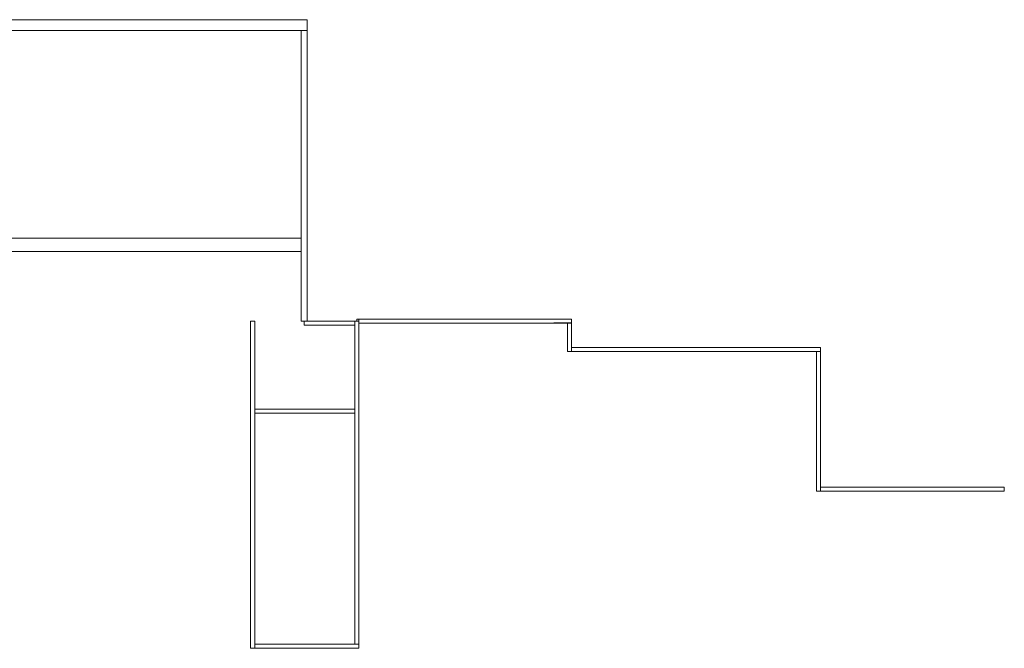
# Model space of a CAD drawing. Header units: millimetres. Extents: x 4476663 to 4477054, y -30323851 to -30323414.
# Tile 260 of 262: x 4476963 to 4477036, y -30323525 to -30323478. Entities that reach past the tile are written whole.
import ezdxf

# ---------------------------------------------------------------- set-up
doc = ezdxf.new("R2010")
doc.units = ezdxf.units.MM
doc.layers.add('IFC-Parede padrão-Contorno', color=44, linetype='Continuous', lineweight=5)
doc.layers.add('IFC-Parede-Contorno', color=42, linetype='Continuous', lineweight=5)

msp = doc.modelspace()

# ---------------------------------------------------------------- linework, layer by layer
at = {"layer": 'IFC-Parede padrão-Contorno', "color": 8, "lineweight": 5}
for p, q in [((4476894.735, -30323477.94), (4476966.339, -30323477.94)), ((4476966.339, -30323477.94), (4476984.398, -30323477.94)), ((4476984.398, -30323478.579), (4476984.398, -30323477.94)), ((4476984.398, -30323478.74), (4476984.398, -30323478.579)), ((4476912.793, -30323478.74), (4476984.398, -30323478.74)), ((4476983.958, -30323484.516), (4476983.958, -30323478.74)), ((4476984.398, -30323494.599), (4476984.398, -30323478.74)), ((4476983.958, -30323500.375), (4476983.958, -30323484.516)), ((4476921.883, -30323494.194), (4476967.4, -30323494.194)), ((4476967.4, -30323494.194), (4476983.702, -30323494.194)), ((4476983.702, -30323494.194), (4476983.958, -30323494.194)), ((4476984.398, -30323500.375), (4476984.398, -30323494.599)), ((4476940.593, -30323495.194), (4476983.958, -30323495.194)), ((4476980.198, -30323500.375), (4476980.423, -30323500.375)), ((4476980.198, -30323506.418), (4476980.198, -30323500.375)), ((4476980.423, -30323500.375), (4476980.498, -30323500.375)), ((4476980.498, -30323518.682), (4476980.498, -30323500.375)), ((4476983.958, -30323500.375), (4476984.075, -30323500.375)), ((4476984.075, -30323500.375), (4476984.398, -30323500.375)), ((4476987.948, -30323500.375), (4476988.232, -30323500.375)), ((4476987.948, -30323501.635), (4476987.948, -30323500.375)), ((4476988.232, -30323500.375), (4476988.248, -30323500.375)), ((4476988.248, -30323523.165), (4476988.248, -30323500.375)), ((4477003.798, -30323502.395), (4477003.798, -30323500.525)), ((4477004.098, -30323500.77), (4477004.098, -30323500.525)), ((4477004.098, -30323502.64), (4477004.098, -30323500.77)), ((4476987.948, -30323524.425), (4476987.948, -30323501.635)), ((4477003.798, -30323502.64), (4477003.798, -30323502.395)), ((4477003.798, -30323502.64), (4477004.063, -30323502.64)), ((4477004.063, -30323502.64), (4477004.098, -30323502.64)), ((4477004.098, -30323502.34), (4477006.246, -30323502.34)), ((4477004.098, -30323502.64), (4477020.476, -30323502.64)), ((4477006.246, -30323502.34), (4477022.624, -30323502.34)), ((4477020.476, -30323502.64), (4477022.624, -30323502.64)), ((4477022.324, -30323513.04), (4477022.324, -30323502.64)), ((4477022.324, -30323512.974), (4477022.324, -30323502.64)), ((4477022.624, -30323502.64), (4477022.624, -30323502.34)), ((4477022.624, -30323502.375), (4477022.624, -30323502.34)), ((4477022.624, -30323502.64), (4477022.624, -30323502.375)), ((4477022.624, -30323512.74), (4477022.624, -30323502.64)), ((4477022.624, -30323502.706), (4477022.624, -30323502.64)), ((4477022.624, -30323513.04), (4477022.624, -30323502.706)), ((4476980.198, -30323524.725), (4476980.198, -30323506.418)), ((4476980.498, -30323506.925), (4476987.557, -30323506.925)), ((4476980.498, -30323507.225), (4476980.888, -30323507.225)), ((4476980.888, -30323507.225), (4476987.948, -30323507.225)), ((4476987.557, -30323506.925), (4476987.948, -30323506.925)), ((4477022.324, -30323513.04), (4477022.324, -30323512.974)), ((4477022.324, -30323513.04), (4477022.624, -30323513.04)), ((4477022.324, -30323513.04), (4477022.622, -30323513.04)), ((4477022.622, -30323513.04), (4477022.624, -30323513.04)), ((4477022.624, -30323512.74), (4477036.311, -30323512.74)), ((4477022.624, -30323513.04), (4477022.624, -30323512.74)), ((4477022.624, -30323512.74), (4477023.633, -30323512.74)), ((4477022.624, -30323513.04), (4477036.311, -30323513.04)), ((4477022.624, -30323513.04), (4477035.302, -30323513.04)), ((4477023.633, -30323512.74), (4477036.311, -30323512.74)), ((4477035.302, -30323513.04), (4477036.311, -30323513.04)), ((4477036.311, -30323513.04), (4477036.311, -30323512.74)), ((4477036.311, -30323512.762), (4477036.311, -30323512.74)), ((4477036.311, -30323513.04), (4477036.311, -30323512.762)), ((4476980.498, -30323524.725), (4476980.498, -30323518.682)), ((4476988.248, -30323524.425), (4476988.248, -30323523.165)), ((4476980.198, -30323524.725), (4476980.272, -30323524.725)), ((4476980.272, -30323524.725), (4476980.498, -30323524.725)), ((4476980.498, -30323524.425), (4476985.632, -30323524.425)), ((4476980.498, -30323524.725), (4476983.113, -30323524.725)), ((4476983.113, -30323524.725), (4476988.248, -30323524.725)), ((4476985.632, -30323524.425), (4476988.248, -30323524.425)), ((4476988.248, -30323524.624), (4476988.248, -30323524.425)), ((4476988.248, -30323524.725), (4476988.248, -30323524.624))]:
    msp.add_line(p, q, dxfattribs=at)
at = {"layer": 'IFC-Parede-Contorno', "color": 8, "lineweight": 5}
for p, q in [((4476984.178, -30323500.675), (4476984.178, -30323500.375)), ((4476984.178, -30323500.475), (4476984.178, -30323500.375)), ((4476984.178, -30323500.375), (4476986.79, -30323500.375)), ((4476984.178, -30323500.675), (4476984.178, -30323500.475)), ((4476984.178, -30323500.675), (4476987.773, -30323500.675)), ((4476985.636, -30323500.375), (4476988.098, -30323500.375)), ((4476985.636, -30323500.675), (4476987.948, -30323500.675)), ((4476986.79, -30323500.375), (4476987.773, -30323500.375)), ((4476987.773, -30323500.375), (4476987.948, -30323500.375)), ((4476987.773, -30323500.675), (4476987.948, -30323500.675)), ((4476988.098, -30323500.225), (4476993.504, -30323500.225)), ((4476988.098, -30323500.375), (4476988.098, -30323500.225)), ((4476988.098, -30323500.225), (4476988.248, -30323500.225)), ((4476988.248, -30323500.225), (4476993.504, -30323500.225)), ((4476988.248, -30323500.425), (4476988.248, -30323500.225)), ((4476988.248, -30323500.525), (4476993.504, -30323500.525)), ((4476993.504, -30323500.225), (4477004.098, -30323500.225)), ((4476993.504, -30323500.225), (4477004.098, -30323500.225)), ((4476993.504, -30323500.525), (4477004.098, -30323500.525)), ((4476993.504, -30323500.525), (4477001.421, -30323500.525)), ((4477001.421, -30323500.525), (4477004.098, -30323500.475)), ((4477001.421, -30323500.525), (4477004.098, -30323500.525)), ((4477004.098, -30323500.525), (4477004.098, -30323500.225)), ((4477004.098, -30323500.475), (4477004.098, -30323500.225)), ((4477004.098, -30323500.525), (4477004.098, -30323500.475))]:
    msp.add_line(p, q, dxfattribs=at)

doc.saveas('drawing.dxf')
